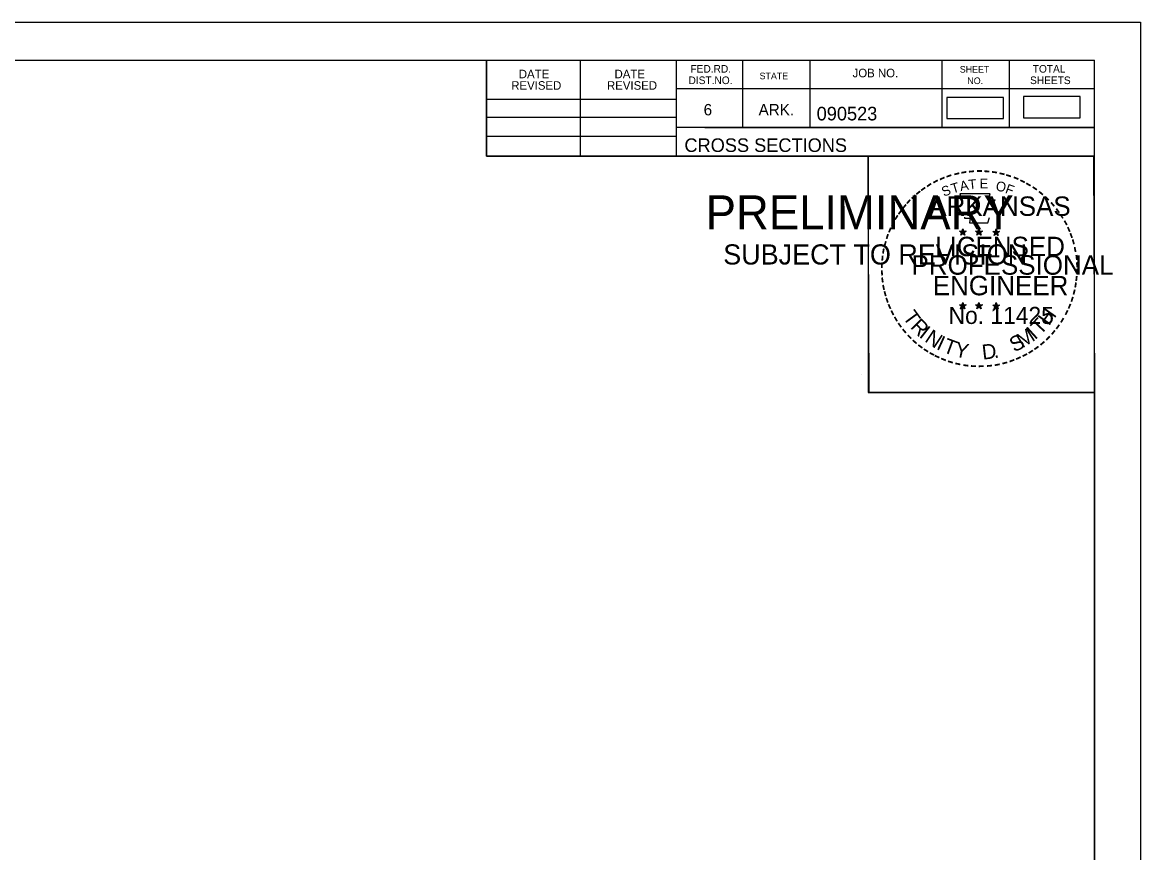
# Model space of a CAD drawing. Extents: x 1406028 to 1412453, y 321733 to 325986.
# Drawn here: x 1406637.6 to 1406752.8, y 325260.6 to 325346.1 of the extents above; entities that cross this region are included whole.
import ezdxf

# ---------------------------------------------------------------- set-up
doc = ezdxf.new("R2010")
doc.units = 0
for name, color, linetype in [('R_Border', 7, 'Continuous'), ('R_Border PE', 7, 'Continuous'), ('R_Border Prem', 7, 'Continuous'), ('R_Fin Surface', 7, 'Continuous'), ('R_No Plot', 7, 'Continuous')]:
    doc.layers.add(name, color=color, linetype=linetype)

msp = doc.modelspace()

# ---------------------------------------------------------------- linework, layer by layer
at = {"layer": 'R_Border'}
for p, q in [((1406431.89, 325342.18), (1406748.07, 325342.18)), ((1406685.43, 325332.3), (1406685.43, 325342.18)), ((1406695.11, 325332.3), (1406695.11, 325342.18)), ((1406704.97, 325342.18), (1406704.97, 325332.3)), ((1406711.81, 325342.18), (1406711.81, 325335.24)), ((1406718.75, 325342.18), (1406718.75, 325335.24)), ((1406732.33, 325342.18), (1406732.33, 325335.24)), ((1406739.27, 325342.18), (1406739.27, 325335.24)), ((1406748.07, 325136.72), (1406748.07, 325342.18)), ((1406685.43, 325338.16), (1406704.97, 325338.16)), ((1406748.07, 325339.24), (1406704.97, 325339.24)), ((1406748.07, 325339.26), (1406748.07, 325339.26)), ((1406685.43, 325336.3), (1406704.97, 325336.3)), ((1406748.07, 325335.24), (1406704.97, 325335.24)), ((1406707.93, 325335.24), (1406748.07, 325335.24)), ((1406685.43, 325334.36), (1406704.97, 325334.36)), ((1406748.07, 325332.3), (1406685.43, 325332.3))]:
    msp.add_line(p, q, dxfattribs=at)
at = {"layer": 'R_Border PE'}
for p, q in [((1406734.15, 325324.56), (1406734.5, 325324.45)), ((1406734.15, 325324.56), (1406734.41, 325324.51)), ((1406734.15, 325324.56), (1406734.39, 325324.43)), ((1406734.29, 325324.15), (1406734.5, 325324.45)), ((1406734.29, 325324.15), (1406734.41, 325324.39)), ((1406734.29, 325324.15), (1406734.5, 325324.37)), ((1406734.5, 325324.81), (1406734.46, 325324.56)), ((1406734.5, 325324.45), (1406734.5, 325324.81)), ((1406734.5, 325324.81), (1406734.55, 325324.56)), ((1406734.85, 325324.56), (1406734.5, 325324.45)), ((1406734.72, 325324.15), (1406734.5, 325324.45)), ((1406734.72, 325324.15), (1406734.5, 325324.36)), ((1406734.85, 325324.56), (1406734.56, 325324.51)), ((1406734.72, 325324.15), (1406734.58, 325324.44)), ((1406734.85, 325324.56), (1406734.65, 325324.45)), ((1406735.82, 325324.56), (1406736.17, 325324.45)), ((1406735.82, 325324.56), (1406736.08, 325324.51)), ((1406735.82, 325324.56), (1406736.06, 325324.43)), ((1406735.96, 325324.15), (1406736.17, 325324.45)), ((1406735.96, 325324.15), (1406736.08, 325324.39)), ((1406735.96, 325324.15), (1406736.17, 325324.37)), ((1406736.17, 325324.81), (1406736.13, 325324.56)), ((1406736.17, 325324.45), (1406736.17, 325324.81)), ((1406736.17, 325324.81), (1406736.22, 325324.56)), ((1406736.52, 325324.56), (1406736.17, 325324.45)), ((1406736.39, 325324.15), (1406736.17, 325324.45)), ((1406736.39, 325324.15), (1406736.17, 325324.36)), ((1406736.52, 325324.56), (1406736.23, 325324.51)), ((1406736.39, 325324.15), (1406736.25, 325324.44)), ((1406736.52, 325324.56), (1406736.32, 325324.45)), ((1406737.59, 325324.54), (1406737.94, 325324.43)), ((1406737.59, 325324.54), (1406737.84, 325324.5)), ((1406737.59, 325324.54), (1406737.83, 325324.42)), ((1406737.72, 325324.14), (1406737.94, 325324.43)), ((1406737.72, 325324.14), (1406737.85, 325324.38)), ((1406737.72, 325324.14), (1406737.94, 325324.35)), ((1406737.94, 325324.8), (1406737.9, 325324.55)), ((1406737.94, 325324.43), (1406737.94, 325324.8)), ((1406737.94, 325324.8), (1406737.99, 325324.55)), ((1406738.28, 325324.54), (1406737.94, 325324.43)), ((1406738.15, 325324.14), (1406737.94, 325324.43)), ((1406738.15, 325324.14), (1406737.94, 325324.35)), ((1406738.28, 325324.54), (1406738, 325324.5)), ((1406738.15, 325324.14), (1406738.01, 325324.43)), ((1406738.28, 325324.54), (1406738.08, 325324.44)), ((1406734.15, 325316.98), (1406734.5, 325316.87)), ((1406734.15, 325316.98), (1406734.4, 325316.94)), ((1406734.15, 325316.98), (1406734.39, 325316.86)), ((1406734.28, 325316.58), (1406734.5, 325316.87)), ((1406734.28, 325316.58), (1406734.41, 325316.82)), ((1406734.28, 325316.58), (1406734.5, 325316.79)), ((1406734.5, 325317.24), (1406734.46, 325316.99)), ((1406734.5, 325316.87), (1406734.5, 325317.24)), ((1406734.5, 325317.24), (1406734.55, 325316.99)), ((1406734.85, 325316.98), (1406734.5, 325316.87)), ((1406734.71, 325316.58), (1406734.5, 325316.87)), ((1406734.71, 325316.58), (1406734.5, 325316.79)), ((1406734.85, 325316.98), (1406734.56, 325316.93)), ((1406734.71, 325316.58), (1406734.58, 325316.87)), ((1406734.85, 325316.98), (1406734.64, 325316.88)), ((1406735.82, 325316.98), (1406736.17, 325316.87)), ((1406735.82, 325316.98), (1406736.07, 325316.94)), ((1406735.82, 325316.98), (1406736.06, 325316.86)), ((1406735.95, 325316.58), (1406736.17, 325316.87)), ((1406735.95, 325316.58), (1406736.08, 325316.82)), ((1406735.95, 325316.58), (1406736.17, 325316.79)), ((1406736.17, 325317.24), (1406736.13, 325316.99)), ((1406736.17, 325316.87), (1406736.17, 325317.24)), ((1406736.17, 325317.24), (1406736.22, 325316.99)), ((1406736.52, 325316.98), (1406736.17, 325316.87)), ((1406736.38, 325316.58), (1406736.17, 325316.87)), ((1406736.38, 325316.58), (1406736.17, 325316.79)), ((1406736.52, 325316.98), (1406736.23, 325316.93)), ((1406736.38, 325316.58), (1406736.24, 325316.87)), ((1406736.52, 325316.98), (1406736.31, 325316.88)), ((1406737.59, 325316.97), (1406737.94, 325316.86)), ((1406737.59, 325316.97), (1406737.84, 325316.93)), ((1406737.59, 325316.97), (1406737.82, 325316.85)), ((1406737.72, 325316.57), (1406737.94, 325316.86)), ((1406737.72, 325316.57), (1406737.85, 325316.81)), ((1406737.72, 325316.57), (1406737.93, 325316.78)), ((1406737.94, 325317.23), (1406737.89, 325316.98)), ((1406738.15, 325316.57), (1406737.93, 325316.78)), ((1406737.94, 325316.86), (1406737.94, 325317.23)), ((1406737.94, 325317.23), (1406737.98, 325316.98)), ((1406738.28, 325316.97), (1406737.94, 325316.86)), ((1406738.15, 325316.57), (1406737.94, 325316.86)), ((1406738.28, 325316.97), (1406738, 325316.92)), ((1406738.15, 325316.57), (1406738.01, 325316.86)), ((1406738.28, 325316.97), (1406738.08, 325316.87))]:
    msp.add_line(p, q, dxfattribs=at)
for points in [[(1406734.2, 325328.43), (1406734.46, 325327.61)], [(1406737.71, 325327.51), (1406737.85, 325327.8), (1406737.16, 325327.77), (1406737.31, 325328.43), (1406734.2, 325328.43)], [(1406734.69, 325326.01), (1406734.69, 325325.92), (1406735.25, 325325.91), (1406735.2, 325325.43), (1406737.07, 325325.43), (1406737.27, 325325.97)], [(1406734.5, 325324.81), (1406734.72, 325324.15), (1406734.15, 325324.56), (1406734.85, 325324.56), (1406734.29, 325324.15), (1406734.5, 325324.81)], [(1406736.17, 325324.81), (1406736.39, 325324.15), (1406735.82, 325324.56), (1406736.52, 325324.56), (1406735.96, 325324.15), (1406736.17, 325324.81)], [(1406737.94, 325324.8), (1406738.15, 325324.14), (1406737.59, 325324.54), (1406738.28, 325324.54), (1406737.72, 325324.14), (1406737.94, 325324.8)], [(1406734.5, 325317.24), (1406734.71, 325316.58), (1406734.15, 325316.98), (1406734.85, 325316.98), (1406734.28, 325316.58), (1406734.5, 325317.24)], [(1406736.17, 325317.24), (1406736.38, 325316.58), (1406735.82, 325316.98), (1406736.52, 325316.98), (1406735.95, 325316.58), (1406736.17, 325317.24)], [(1406737.94, 325317.23), (1406738.15, 325316.57), (1406737.59, 325316.97), (1406738.28, 325316.97), (1406737.72, 325316.57), (1406737.94, 325317.23)]]:
    msp.add_lwpolyline(points, dxfattribs=at)
for centre, radius in [((1406734.5, 325324.44), 0.172), ((1406734.5, 325324.44), 0.145), ((1406734.5, 325324.44), 0.116), ((1406734.5, 325324.44), 0.0991), ((1406734.5, 325324.44), 0.0747), ((1406734.5, 325324.44), 0.0495), ((1406734.5, 325324.44), 0.0296), ((1406736.17, 325324.44), 0.172), ((1406736.17, 325324.44), 0.145), ((1406736.17, 325324.44), 0.116), ((1406736.17, 325324.44), 0.0991), ((1406736.17, 325324.44), 0.0747), ((1406736.17, 325324.44), 0.0495), ((1406736.17, 325324.44), 0.0296), ((1406737.94, 325324.43), 0.172), ((1406737.94, 325324.43), 0.145), ((1406737.94, 325324.43), 0.116), ((1406737.94, 325324.43), 0.0991), ((1406737.94, 325324.43), 0.0747), ((1406737.94, 325324.43), 0.0495), ((1406737.94, 325324.43), 0.0296), ((1406734.5, 325316.87), 0.172), ((1406734.5, 325316.87), 0.145), ((1406734.5, 325316.87), 0.116), ((1406734.5, 325316.87), 0.0991), ((1406734.5, 325316.87), 0.0747), ((1406734.5, 325316.87), 0.0495), ((1406734.5, 325316.87), 0.0296), ((1406736.17, 325316.87), 0.172), ((1406736.17, 325316.87), 0.145), ((1406736.17, 325316.87), 0.116), ((1406736.17, 325316.87), 0.0991), ((1406736.17, 325316.87), 0.0747), ((1406736.17, 325316.87), 0.0495), ((1406736.17, 325316.87), 0.0296), ((1406737.93, 325316.86), 0.172), ((1406737.93, 325316.86), 0.145), ((1406737.93, 325316.86), 0.116), ((1406737.93, 325316.86), 0.0991), ((1406737.93, 325316.86), 0.0747), ((1406737.93, 325316.86), 0.0495), ((1406737.93, 325316.86), 0.0296)]:
    msp.add_circle(centre, radius, dxfattribs=at)
at = {"layer": 'R_Fin Surface'}
for points in [[(1406732.85, 325336.16), (1406738.68, 325336.16), (1406738.68, 325338.35), (1406732.85, 325338.35)], [(1406740.76, 325336.24), (1406746.59, 325336.24), (1406746.59, 325338.43), (1406740.76, 325338.43)]]:
    msp.add_lwpolyline(points, close=True, dxfattribs=at)
at = {"layer": 'R_No Plot'}
for p, q in [((1406419.49, 325346.08), (1406752.82, 325346.08)), ((1406724.1, 325309.85), (1406724.1, 325309.85))]:
    msp.add_line(p, q, dxfattribs=at)
for points in [[(1406419.48, 325346.08), (1406752.82, 325346.08), (1406752.82, 325132.74), (1406419.48, 325132.74)], [(1406665.81, 325342.18), (1406685.43, 325342.18), (1406685.43, 325332.3), (1406701.54, 325332.3), (1406724.74, 325332.3), (1406724.74, 325307.97), (1406748.07, 325307.97), (1406748.07, 325136.72), (1406431.89, 325136.72), (1406431.89, 325342.18)], [(1406724.74, 325332.3), (1406747.95, 325332.3), (1406748.07, 325307.97), (1406724.86, 325307.97)]]:
    msp.add_lwpolyline(points, close=True, dxfattribs=at)

# ---------------------------------------------------------------- texts
at = {"layer": 'R_Border'}
for s, height, p in [('FED.RD.', 0.782, (1406706.45, 325340.9)), ('SHEET', 0.684, (1406734.19, 325340.9)), ('TOTAL', 0.782, (1406741.71, 325340.9)), ('DATE', 0.879, (1406688.77, 325340.32)), ('DATE', 0.879, (1406698.63, 325340.32)), ('DIST.NO.', 0.782, (1406706.25, 325339.72)), ('STATE', 0.684, (1406713.57, 325340.22)), ('JOB NO.', 0.879, (1406723.15, 325340.42)), ('SHEETS', 0.782, (1406741.43, 325339.72)), ('REVISED', 0.879, (1406687.99, 325339.14)), ('REVISED', 0.879, (1406697.85, 325339.14)), ('NO.', 0.684, (1406734.97, 325339.72)), ('6', 1.17, (1406707.81, 325336.5)), ('ARK.', 1.172, (1406713.47, 325336.5)), ('090523', 1.4, (1406719.45, 325335.98)), ('CROSS SECTIONS', 1.4, (1406705.83, 325332.73))]:
    msp.add_text(s, height=height, rotation=360, dxfattribs=at).set_placement(p)
at = {"layer": 'R_Border PE'}
for s, height, rotation, p in [('-', 1.6, 24.3072, (1406732.31, 325329.29)), ('-', 1.6, 19.1761, (1406732.94, 325329.56)), ('-', 1.6, 13.6301, (1406733.69, 325329.8)), ('-', 1.6, 10.2193, (1406734.37, 325329.96)), ('-', 1.6, 5.8968, (1406735.1, 325330.07)), ('-', 1.6, 0.1862, (1406735.87, 325330.15)), ('-', 1.6, 357.743, (1406736.6, 325330.13)), ('-', 1.6, 352.1617, (1406737.34, 325330.08)), ('-', 1.6, 347.2049, (1406738.06, 325329.96)), ('-', 1.6, 342.3362, (1406738.69, 325329.81)), ('-', 1.6, 337.8551, (1406739.43, 325329.59)), ('-', 1.6, 36.2317, (1406730.5, 325328.21)), ('-', 1.6, 34.0636, (1406731.08, 325328.61)), ('-', 1.6, 28.7918, (1406731.68, 325328.98)), ('S', 1, 21.594, (1406732.55, 325328.11)), ('T', 1, 16.4036, (1406733.46, 325328.44)), ('A', 1, 11.2132, (1406734.29, 325328.69)), ('T', 1, 6.0228, (1406735.14, 325328.86)), ('E', 1, 0.8323, (1406736.24, 325328.97)), ('O', 1, 350.4515, (1406737.85, 325328.76)), ('F', 1, 340.0707, (1406738.8, 325328.53)), ('-', 1.6, 334.1211, (1406740.06, 325329.31)), ('-', 1.6, 329.6409, (1406740.64, 325329.03)), ('-', 1.6, 325.8627, (1406741.28, 325328.67)), ('-', 1.6, 48.423, (1406729.14, 325326.94)), ('-', 1.6, 42.9622, (1406729.59, 325327.42)), ('-', 1.6, 38.9507, (1406730.03, 325327.83)), ('ARKANSAS', 2, 360, (1406731.05, 325326.15)), ('-', 1.6, 320.5297, (1406741.89, 325328.24)), ('-', 1.6, 315.5786, (1406742.49, 325327.76)), ('-', 1.6, 54.2325, (1406728.33, 325325.88)), ('-', 1.6, 50.6142, (1406728.74, 325326.45)), ('-', 1.6, 309.8797, (1406743.06, 325327.21)), ('-', 1.6, 306.6522, (1406743.58, 325326.6)), ('-', 1.6, 62.8713, (1406727.69, 325324.74)), ('-', 1.6, 58.0706, (1406728, 325325.36)), ('-', 1.4, 303.6753, (1406744.07, 325326.04)), ('-', 1.6, 299.6684, (1406744.39, 325325.43)), ('-', 1.6, 67.7743, (1406727.43, 325324.13)), ('DWB', 0.01, 360, (1406734.49, 325324.44)), ('DWB', 0.01, 360, (1406736.16, 325324.44)), ('DWB', 0.01, 360, (1406737.92, 325324.43)), ('-', 1.6, 294.6628, (1406744.71, 325324.82)), ('-', 1.6, 290.5728, (1406744.97, 325324.24)), ('-', 1.6, 75.461, (1406727.02, 325322.79)), ('-', 1.6, 72.3945, (1406727.21, 325323.5)), ('LICENSED', 2, 360, (1406731.65, 325322)), ('-', 1.6, 285.1233, (1406745.2, 325323.66)), ('-', 1.6, 85.1863, (1406726.81, 325321.38)), ('-', 1.6, 81.2013, (1406726.88, 325322.08)), ('PROFESSIONAL', 2, 360, (1406729.22, 325320.09)), ('-', 1.6, 280.5493, (1406745.4, 325322.92)), ('-', 1.6, 276.5962, (1406745.57, 325322.15)), ('-', 1.6, 89.0622, (1406726.78, 325320.68)), ('-', 1.6, 274.3301, (1406745.63, 325321.43)), ('-', 1.6, 94.1959, (1406726.82, 325319.96)), ('-', 1.6, 98.9479, (1406726.89, 325319.29)), ('ENGINEER', 2, 360, (1406731.41, 325317.97)), ('-', 1.6, 263.5172, (1406745.64, 325320.13)), ('-', 1.6, 269.9407, (1406745.66, 325320.8)), ('-', 1.6, 101.7149, (1406727.02, 325318.56)), ('-', 1.6, 255.7626, (1406745.46, 325318.8)), ('-', 1.6, 260.9953, (1406745.57, 325319.48)), ('-', 1.6, 105.4578, (1406727.19, 325317.96)), ('-', 1.6, 109.0874, (1406727.4, 325317.33)), ('-', 1.6, 252.8681, (1406745.28, 325318.08)), ('-', 1.6, 114.0643, (1406727.66, 325316.74)), ('-', 1.6, 115.7289, (1406727.96, 325316.12)), ('T', 1.54, 306.0406, (1406728.26, 325315.71)), ('No. 11425', 1.757, 360, (1406733.04, 325315.02)), ('DWB', 0.01, 360, (1406734.49, 325316.87)), ('DWB', 0.01, 360, (1406736.16, 325316.87)), ('DWB', 0.01, 360, (1406737.92, 325316.86)), ('H', 1.54, 54.6088, (1406743.38, 325314.75)), ('-', 1.6, 244.6197, (1406744.79, 325316.78)), ('-', 1.6, 247.8887, (1406745.06, 325317.41)), ('-', 1.6, 120.4471, (1406728.32, 325315.53)), ('-', 1.6, 125.8934, (1406728.72, 325314.97)), ('R', 1.54, 314.005, (1406729.02, 325314.66)), ('T', 1.54, 46.6444, (1406742.49, 325313.8)), ('-', 1.6, 239.0712, (1406744.4, 325316.02)), ('-', 1.6, 130.7181, (1406729.18, 325314.42)), ('-', 1.6, 134.2238, (1406729.7, 325313.87)), ('I', 1.54, 321.9694, (1406729.92, 325313.73)), ('N', 1.54, 326.5002, (1406730.49, 325313.26)), ('M', 1.54, 32.6563, (1406740.64, 325312.48)), ('I', 1.54, 42.1136, (1406741.93, 325313.33)), ('-', 1.6, 231.2538, (1406743.57, 325314.81)), ('-', 1.6, 233.8452, (1406744, 325315.37)), ('-', 1.6, 138.9338, (1406730.22, 325313.41)), ('-', 1.6, 144.6463, (1406730.78, 325313)), ('I', 1.54, 335.3603, (1406731.7, 325312.47)), ('T', 1.54, 339.8912, (1406732.36, 325312.15)), ('Y', 1.54, 347.8556, (1406733.58, 325311.7)), ('D', 1.54, 6.3969, (1406736.56, 325311.34)), ('S', 1.54, 26.9312, (1406739.8, 325312.07)), ('-', 1.6, 221.0851, (1406742.57, 325313.73)), ('-', 1.6, 225.7653, (1406743.09, 325314.24)), ('-', 1.6, 148.0898, (1406731.34, 325312.63)), ('-', 1.6, 151.5704, (1406731.92, 325312.31)), ('-', 1.6, 154.6002, (1406732.44, 325312.06)), ('.', 1.54, 13.7642, (1406737.75, 325311.47)), ('-', 1.6, 204.2516, (1406740.3, 325312.21)), ('-', 1.6, 207.3568, (1406740.93, 325312.53)), ('-', 1.6, 212.2491, (1406741.48, 325312.87)), ('-', 1.6, 215.7363, (1406742.02, 325313.26)), ('-', 1.6, 158.5612, (1406733.07, 325311.81)), ('-', 1.6, 162.7983, (1406733.75, 325311.59)), ('-', 1.6, 167.5555, (1406734.47, 325311.43)), ('-', 1.6, 173.1155, (1406735.24, 325311.32)), ('-', 1.6, 176.5183, (1406735.99, 325311.27)), ('-', 1.6, 181.5918, (1406736.73, 325311.29)), ('-', 1.6, 185.8167, (1406737.54, 325311.36)), ('-', 1.6, 191.2858, (1406738.28, 325311.49)), ('-', 1.6, 195.4743, (1406739.01, 325311.69)), ('-', 1.6, 200.7184, (1406739.68, 325311.94))]:
    msp.add_text(s, height=height, rotation=rotation, dxfattribs=at).set_placement(p)
at = {"layer": 'R_Border Prem'}
for s, height, p in [('PRELIMINARY', 3.5, (1406708.02, 325324.76)), ('DWB', 0.01, (1406708.77, 325326.61)), ('SUBJECT TO REVISION', 2.0751, (1406709.83, 325321.14))]:
    msp.add_text(s, height=height, rotation=360, dxfattribs=at).set_placement(p)

doc.saveas('drawing.dxf')
